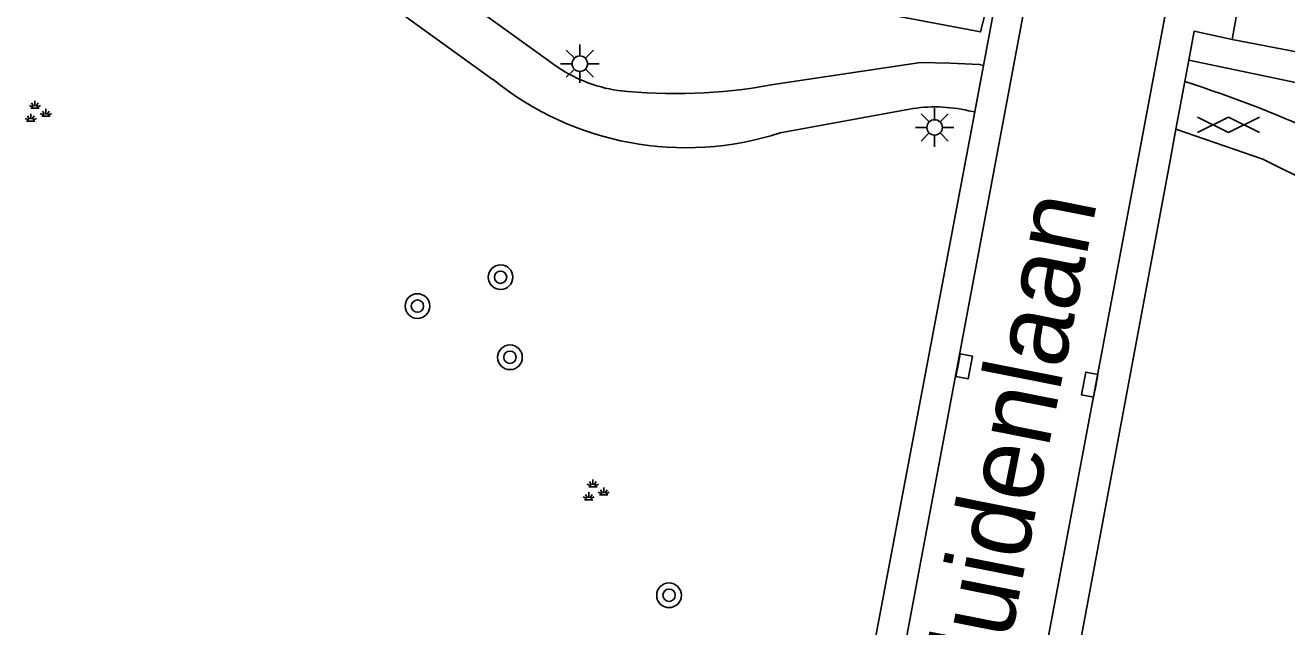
# Model space of a CAD drawing. Extents: x 124000 to 128010, y 398999 to 403000.
# Drawn here: x 126630.54 to 126671.44, y 399485 to 399504.5 of the extents above; entities that cross this region are included whole.
import ezdxf

# ---------------------------------------------------------------- set-up
doc = ezdxf.new("R2010")
doc.units = 0
for name, color, linetype in [('gg-afsc-hekwerk', 7, 'Continuous'), ('gg-anno-openbare ruimte label', 7, 'Continuous'), ('gg-knt-verharding', 7, 'Continuous'), ('gt-grn-groengrens', 7, 'Continuous'), ('gt-symb-boom', 7, 'Continuous'), ('gt-symb-gesloten verharding', 7, 'Continuous'), ('gt-symb-groenvak', 7, 'Continuous'), ('gt-symb-kolk', 7, 'Continuous'), ('gt-symb-lichtmast', 7, 'Continuous')]:
    doc.layers.add(name, color=color, linetype=linetype)

# ---------------------------------------------------------------- blocks, each defined once
blk = doc.blocks.new('gt0-GESVH1')
at = {"layer": 'gt-symb-gesloten verharding'}
for p, q in [((-0.992, -0.261), (0.008, 0.239)), ((0.008, -0.261), (-0.992, 0.239)), ((0.008, 0.239), (1.008, -0.261)), ((1.008, 0.239), (0.008, -0.261))]:
    blk.add_line(p, q, dxfattribs=at)
blk = doc.blocks.new('gt0-BOOM')
at = {"layer": 'gt-symb-boom'}
for radius in [0.4, 0.2]:
    blk.add_circle((0, 0), radius, dxfattribs=at)
blk = doc.blocks.new('gt0-GRVAK')
at = {"layer": 'gt-symb-groenvak'}
for p, q in [((-0.11, 0.189), (-0.228, 0.24)), ((-0.182, 0.153), (0.088, 0.153)), ((-0.091, 0.211), (-0.156, 0.322)), ((-0.047, 0.214), (-0.047, 0.393)), ((-0.004, 0.211), (0.061, 0.322)), ((0.015, 0.189), (0.133, 0.24)), ((0.262, -0.052), (0.197, 0.059)), ((0.305, -0.049), (0.305, 0.13)), ((0.349, -0.052), (0.414, 0.059)), ((-0.245, -0.228), (-0.363, -0.177)), ((-0.318, -0.264), (-0.047, -0.264)), ((-0.226, -0.206), (-0.291, -0.095)), ((-0.183, -0.203), (-0.183, -0.024)), ((-0.139, -0.206), (-0.074, -0.095)), ((-0.12, -0.228), (-0.002, -0.177)), ((0.243, -0.074), (0.125, -0.023)), ((0.17, -0.11), (0.441, -0.11)), ((0.368, -0.074), (0.486, -0.023))]:
    blk.add_line(p, q, dxfattribs=at)
blk = doc.blocks.new('gt0-LMAST')
at = {"layer": 'gt-symb-lichtmast'}
for p, q in [((-0.182, 0.173), (-0.447, 0.438)), ((-0.005, 0.246), (-0.005, 0.621)), ((0.172, 0.173), (0.437, 0.438)), ((-0.255, -0.004), (-0.63, -0.004)), ((-0.182, -0.181), (-0.447, -0.446)), ((-0.005, -0.254), (-0.005, -0.629)), ((0.437, -0.446), (0.172, -0.181)), ((0.245, -0.004), (0.62, -0.004))]:
    blk.add_line(p, q, dxfattribs=at)
blk.add_circle((-0.005, -0.004), 0.25, dxfattribs=at)
blk = doc.blocks.new('gt0-KOLK')
at = {"layer": 'gt-symb-kolk'}
blk.add_lwpolyline([(0, 0), (0.375, 0), (0.375, 0.4), (-0.375, 0.4), (-0.375, 0), (0, 0)], dxfattribs=at)

msp = doc.modelspace()

# ---------------------------------------------------------------- linework, layer by layer
at = {"layer": 'gg-afsc-hekwerk'}
msp.add_line((126669.666, 399504.039), (126685.958, 399500.941), dxfattribs=at)
at = {"layer": 'gg-knt-verharding'}
for p, q in [((126673.03, 399522.659), (126669.666, 399504.039)), ((126647.705, 399503.206), (126640.9, 399508.126)), ((126641.154, 399506.027), (126645.712, 399502.738)), ((126661.997, 399505.272), (126661.607, 399503.202)), ((126668.132, 399502.676), (126668.262, 399503.373)), ((126661.607, 399503.202), (126661.322, 399501.692)), ((126668.132, 399502.676), (126667.845, 399501.137)), ((126655.01, 399501.011), (126659.206, 399501.783)), ((126656.318, 399475.194), (126661.322, 399501.692)), ((126661.121, 399501.73), (126661.322, 399501.692)), ((126667.845, 399501.137), (126667.633, 399500)), ((126666.585, 399500), (126656.103, 399444.142)), ((126667.633, 399500), (126663.18, 399476.122))]:
    msp.add_line(p, q, dxfattribs=at)
for points in [[(126661.984, 399500), (126673.681, 399562.447), (126671.49, 399562.843)], [(126666.585, 399500), (126678.145, 399561.607), (126680.329, 399561.22)], [(126668.262, 399503.373), (126668.437, 399504.31), (126669.666, 399504.039)], [(126654.723, 399502.568), (126659.568, 399503.298), (126660.521, 399503.273), (126661.474, 399503.227), (126661.607, 399503.202)], [(126681.586, 399494.677), (126678.204, 399495.959), (126673.971, 399498.517), (126670.661, 399500.156), (126667.845, 399501.137)], [(126661.984, 399500), (126651.954, 399446.452), (126651.654, 399446.245)]]:
    msp.add_lwpolyline(points, dxfattribs=at)
for centre, radius, start, end in [((126650.455, 399507.111), 4.776, 234.8486, 261.539), ((126651.958, 399510.471), 9.94, 231.073, 287.8827), ((126651.621, 399519.406), 17.121, 263.7324, 280.4382), ((126657.068, 399467.647), 36.734, 56.8841, 72.4706), ((126660.035, 399497.103), 4.752, 76.7868, 100.0425)]:
    msp.add_arc(centre, radius, start, end, dxfattribs=at)
at = {"layer": 'gt-grn-groengrens'}
for points in [[(126644.571, 399508.61), (126644.363, 399507.532), (126661.513, 399504.288), (126661.764, 399505.311)], [(126668.262, 399503.373), (126685.87, 399499.684), (126685.933, 399500.017)]]:
    msp.add_lwpolyline(points, dxfattribs=at)

# ---------------------------------------------------------------- block references
at = {"layer": 'gt-symb-boom'}
for p in [(126645.951, 399496.336), (126643.256, 399495.4), (126646.256, 399493.739), (126651.412, 399486.025)]:
    msp.add_blockref('gt0-BOOM', p, dxfattribs=at)
at = {"layer": 'gt-symb-gesloten verharding'}
msp.add_blockref('gt0-GESVH1', (126669.54, 399501.283), dxfattribs=at)
at = {"layer": 'gt-symb-groenvak'}
for p in [(126630.905, 399501.66), (126648.99, 399489.388)]:
    msp.add_blockref('gt0-GRVAK', p, dxfattribs=at)
at = {"layer": 'gt-symb-kolk'}
for p, rotation in [((126660.783, 399493.483), -100.60205829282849), ((126665.244, 399492.815), 79.39794170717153)]:
    msp.add_blockref('gt0-KOLK', p, dxfattribs=dict(at, rotation=rotation))
at = {"layer": 'gt-symb-lichtmast'}
for p in [(126648.527, 399503.26), (126660.027, 399501.194)]:
    msp.add_blockref('gt0-LMAST', p, dxfattribs=at)

# ---------------------------------------------------------------- texts
at = {"layer": 'gg-anno-openbare ruimte label'}
msp.add_text('Schipluidenlaan', height=2.5, rotation=78.8, dxfattribs=at).set_placement((126660.709, 399475.627))

doc.saveas('drawing.dxf')
